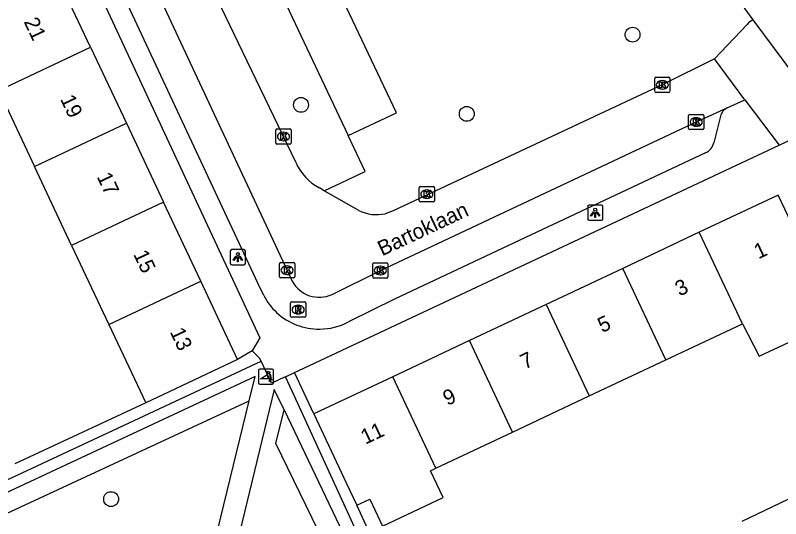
# Model space of a CAD drawing. Extents: x 159040 to 160094, y 381214 to 382518.
# Drawn here: x 159201.9 to 159252.3, y 381381.3 to 381414.4 of the extents above; entities that cross this region are included whole.
import ezdxf

# ---------------------------------------------------------------- set-up
doc = ezdxf.new("R2010")
doc.units = 0
for name, color, linetype in [('IMGEO_Boom', 7, 'Continuous'), ('IMGEO_Groenvoorziening', 7, 'Continuous'), ('IMGEO_Kolk', 7, 'Continuous'), ('IMGEO_Lichtpunt', 7, 'Continuous'), ('IMGEO_Openbare_ruimte_label', 7, 'Continuous'), ('IMGEO_Pand', 7, 'Continuous'), ('IMGEO_Pand_nummerreeks', 7, 'Continuous'), ('IMGEO_Poller', 7, 'Continuous'), ('IMGEO_Rijbaan_lokaal_gesloten', 7, 'Continuous'), ('IMGEO_Rijbaan_lokaal_open', 7, 'Continuous'), ('IMGEO_Rioolput', 7, 'Continuous'), ('IMGEO_Voetpad_open', 7, 'Continuous')]:
    doc.layers.add(name, color=color, linetype=linetype)

msp = doc.modelspace()

# ---------------------------------------------------------------- linework, layer by layer
at = {"layer": 'IMGEO_Boom'}
for centre in [(159242.574, 381413.116), (159220.733, 381408.495), (159231.657, 381407.903), (159208.223, 381382.539)]:
    msp.add_circle(centre, 0.489, dxfattribs=at)
at = {"layer": 'IMGEO_Groenvoorziening'}
for points in [[(159233.583, 381438.986), (159219.377, 381423.966), (159216.844, 381421.288), (159223.85, 381406.468)], [(159223.85, 381406.468), (159227.014, 381407.964), (159221.031, 381420.621), (159235.186, 381435.587)], [(159222.267, 381402.843), (159224.961, 381404.117), (159223.85, 381406.468)], [(159217.512, 381392.311), (159216.559, 381391.734)], [(159221.583, 381388.144), (159220.296, 381390.873)], [(159200.494, 381382.57), (159201.05, 381381.464), (159217.322, 381389.003)], [(159210.505, 381388.881), (159201.876, 381384.861)], [(159229.381, 381367.981), (159228.231, 381367.404), (159219.083, 381386.197), (159219.616, 381388.419)], [(159229.323, 381371.43), (159224.414, 381382.139)]]:
    msp.add_lwpolyline(points, dxfattribs=at)
at = {"layer": 'IMGEO_Kolk'}
for p, q in [((159244.036, 381409.386), (159244.036, 381410.238)), ((159244.111, 381410.312), (159244.963, 381410.312)), ((159245.037, 381410.238), (159245.037, 381409.386)), ((159244.524, 381410.092), (159244.549, 381410.092)), ((159244.963, 381409.312), (159244.111, 381409.312)), ((159244.547, 381409.532), (159244.522, 381409.532)), ((159246.27, 381406.941), (159246.27, 381407.793)), ((159246.345, 381407.867), (159247.197, 381407.867)), ((159246.758, 381407.647), (159246.783, 381407.647)), ((159247.271, 381407.793), (159247.271, 381406.941)), ((159219.076, 381405.984), (159219.076, 381406.836)), ((159219.151, 381406.91), (159220.003, 381406.91)), ((159219.564, 381406.69), (159219.589, 381406.69)), ((159220.077, 381406.836), (159220.077, 381405.984)), ((159247.197, 381406.867), (159246.345, 381406.867)), ((159246.781, 381407.087), (159246.756, 381407.087)), ((159219.587, 381406.13), (159219.562, 381406.13)), ((159220.003, 381405.91), (159219.151, 381405.91)), ((159228.6, 381403.113), (159229.452, 381403.113)), ((159228.525, 381402.187), (159228.525, 381403.039)), ((159229.013, 381402.893), (159229.038, 381402.893)), ((159229.526, 381403.039), (159229.526, 381402.187)), ((159229.452, 381402.113), (159228.6, 381402.113)), ((159229.036, 381402.333), (159229.011, 381402.333)), ((159219.39, 381398.108), (159220.242, 381398.108)), ((159225.537, 381398.093), (159226.389, 381398.093)), ((159219.315, 381397.182), (159219.315, 381398.034)), ((159219.803, 381397.888), (159219.828, 381397.888)), ((159220.316, 381398.034), (159220.316, 381397.182)), ((159225.462, 381397.167), (159225.462, 381398.019)), ((159225.95, 381397.873), (159225.975, 381397.873)), ((159226.463, 381398.019), (159226.463, 381397.167)), ((159220.242, 381397.108), (159219.39, 381397.108)), ((159219.826, 381397.328), (159219.801, 381397.328)), ((159226.389, 381397.093), (159225.537, 381397.093)), ((159225.973, 381397.313), (159225.948, 381397.313))]:
    msp.add_line(p, q, dxfattribs=at)
for points in [[(159244.036, 381409.386), (159244.036, 381410.238)], [(159244.111, 381410.312), (159244.963, 381410.312)], [(159245.037, 381410.238), (159245.037, 381409.386)], [(159244.357, 381410.012), (159244.48, 381410.012), (159244.48, 381409.861), (159244.61, 381410.012), (159244.774, 381410.012), (159244.628, 381409.861), (159244.781, 381409.612), (159244.629, 381409.612), (159244.544, 381409.776), (159244.48, 381409.709), (159244.48, 381409.612), (159244.357, 381409.612), (159244.357, 381410.012)], [(159244.963, 381409.312), (159244.111, 381409.312)], [(159246.27, 381406.941), (159246.27, 381407.793)], [(159246.345, 381407.867), (159247.197, 381407.867)], [(159247.271, 381407.793), (159247.271, 381406.941)], [(159246.591, 381407.567), (159246.714, 381407.567), (159246.714, 381407.416), (159246.844, 381407.567), (159247.008, 381407.567), (159246.862, 381407.416), (159247.015, 381407.167), (159246.863, 381407.167), (159246.778, 381407.331), (159246.714, 381407.264), (159246.714, 381407.167), (159246.591, 381407.167), (159246.591, 381407.567)], [(159219.076, 381405.984), (159219.076, 381406.836)], [(159219.151, 381406.91), (159220.003, 381406.91)], [(159220.077, 381406.836), (159220.077, 381405.984)], [(159247.197, 381406.867), (159246.345, 381406.867)], [(159219.397, 381406.61), (159219.52, 381406.61), (159219.52, 381406.459), (159219.65, 381406.61), (159219.814, 381406.61), (159219.668, 381406.459), (159219.821, 381406.21), (159219.669, 381406.21), (159219.584, 381406.374), (159219.52, 381406.307), (159219.52, 381406.21), (159219.397, 381406.21), (159219.397, 381406.61)], [(159220.003, 381405.91), (159219.151, 381405.91)], [(159228.6, 381403.113), (159229.452, 381403.113)], [(159228.525, 381402.187), (159228.525, 381403.039)], [(159228.846, 381402.813), (159228.969, 381402.813), (159228.969, 381402.662), (159229.099, 381402.813), (159229.263, 381402.813), (159229.117, 381402.662), (159229.27, 381402.413), (159229.118, 381402.413), (159229.033, 381402.577), (159228.969, 381402.51), (159228.969, 381402.413), (159228.846, 381402.413), (159228.846, 381402.813)], [(159229.526, 381403.039), (159229.526, 381402.187)], [(159229.452, 381402.113), (159228.6, 381402.113)], [(159219.39, 381398.108), (159220.242, 381398.108)], [(159225.537, 381398.093), (159226.389, 381398.093)], [(159219.315, 381397.182), (159219.315, 381398.034)], [(159219.636, 381397.808), (159219.759, 381397.808), (159219.759, 381397.657), (159219.889, 381397.808), (159220.053, 381397.808), (159219.907, 381397.657), (159220.06, 381397.408), (159219.908, 381397.408), (159219.823, 381397.572), (159219.759, 381397.505), (159219.759, 381397.408), (159219.636, 381397.408), (159219.636, 381397.808)], [(159220.316, 381398.034), (159220.316, 381397.182)], [(159225.462, 381397.167), (159225.462, 381398.019)], [(159225.783, 381397.793), (159225.906, 381397.793), (159225.906, 381397.642), (159226.036, 381397.793), (159226.2, 381397.793), (159226.054, 381397.642), (159226.207, 381397.393), (159226.055, 381397.393), (159225.97, 381397.557), (159225.906, 381397.49), (159225.906, 381397.393), (159225.783, 381397.393), (159225.783, 381397.793)], [(159226.463, 381398.019), (159226.463, 381397.167)], [(159220.242, 381397.108), (159219.39, 381397.108)], [(159226.389, 381397.093), (159225.537, 381397.093)]]:
    msp.add_lwpolyline(points, dxfattribs=at)
for centre, start, end in [((159244.113, 381410.236), 91.552, 178.448), ((159244.113, 381410.236), 91.552, 178.448), ((159244.961, 381410.236), 1.552, 88.448), ((159244.961, 381410.236), 1.552, 88.448), ((159244.113, 381409.388), 181.552, 268.448), ((159244.113, 381409.388), 181.552, 268.448), ((159244.961, 381409.388), 271.552, 358.448), ((159244.961, 381409.388), 271.552, 358.448), ((159246.347, 381407.791), 91.552, 178.448), ((159246.347, 381407.791), 91.552, 178.448), ((159247.195, 381407.791), 1.552, 88.448), ((159247.195, 381407.791), 1.552, 88.448), ((159219.153, 381406.834), 91.552, 178.448), ((159219.153, 381406.834), 91.552, 178.448), ((159220.001, 381406.834), 1.552, 88.448), ((159220.001, 381406.834), 1.552, 88.448), ((159246.347, 381406.943), 181.552, 268.448), ((159246.347, 381406.943), 181.552, 268.448), ((159247.195, 381406.943), 271.552, 358.448), ((159247.195, 381406.943), 271.552, 358.448), ((159219.153, 381405.986), 181.552, 268.448), ((159219.153, 381405.986), 181.552, 268.448), ((159220.001, 381405.986), 271.552, 358.448), ((159220.001, 381405.986), 271.552, 358.448), ((159228.602, 381403.037), 91.552, 178.448), ((159228.602, 381403.037), 91.552, 178.448), ((159229.45, 381403.037), 1.552, 88.448), ((159229.45, 381403.037), 1.552, 88.448), ((159228.602, 381402.189), 181.552, 268.448), ((159228.602, 381402.189), 181.552, 268.448), ((159229.45, 381402.189), 271.552, 358.448), ((159229.45, 381402.189), 271.552, 358.448), ((159219.392, 381398.032), 91.552, 178.448), ((159219.392, 381398.032), 91.552, 178.448), ((159220.24, 381398.032), 1.552, 88.448), ((159220.24, 381398.032), 1.552, 88.448), ((159225.539, 381398.017), 91.552, 178.448), ((159225.539, 381398.017), 91.552, 178.448), ((159226.387, 381398.017), 1.552, 88.448), ((159226.387, 381398.017), 1.552, 88.448), ((159219.392, 381397.184), 181.552, 268.448), ((159219.392, 381397.184), 181.552, 268.448), ((159220.24, 381397.184), 271.552, 358.448), ((159220.24, 381397.184), 271.552, 358.448), ((159225.539, 381397.169), 181.552, 268.448), ((159225.539, 381397.169), 181.552, 268.448), ((159226.387, 381397.169), 271.552, 358.448), ((159226.387, 381397.169), 271.552, 358.448)]:
    msp.add_arc(centre, 0.0765, start, end, dxfattribs=at)
for centre, major_axis, ratio, start_param, end_param in [((159244.523, 381409.812), (-0.387, 0.002), 0.722429, 4.712389, 7.853982), ((159244.548, 381409.812), (-0.39, 0.002), 0.717154, 1.570796, 4.712389), ((159246.757, 381407.367), (-0.387, 0.002), 0.722429, 4.712389, 7.853982), ((159246.782, 381407.367), (-0.39, 0.002), 0.717154, 1.570796, 4.712389), ((159219.563, 381406.41), (-0.387, 0.002), 0.722429, 4.712389, 7.853982), ((159219.588, 381406.41), (-0.39, 0.002), 0.717154, 1.570796, 4.712389), ((159229.012, 381402.613), (-0.387, 0.002), 0.722429, 4.712389, 7.853982), ((159229.037, 381402.613), (-0.39, 0.002), 0.717154, 1.570796, 4.712389), ((159219.802, 381397.608), (-0.387, 0.002), 0.722429, 4.712389, 7.853982), ((159219.827, 381397.608), (-0.39, 0.002), 0.717154, 1.570796, 4.712389), ((159225.949, 381397.593), (-0.387, 0.002), 0.722429, 4.712389, 7.853982), ((159225.974, 381397.593), (-0.39, 0.002), 0.717154, 1.570796, 4.712389)]:
    msp.add_ellipse(centre, major_axis=major_axis, ratio=ratio, start_param=start_param, end_param=end_param, dxfattribs=at)
at = {"layer": 'IMGEO_Lichtpunt'}
for p, q in [((159239.619, 381401.796), (159239.619, 381400.989)), ((159239.619, 381401.796), (159239.619, 381400.989)), ((159240.521, 381401.891), (159239.713, 381401.891)), ((159240.521, 381401.891), (159239.713, 381401.891)), ((159240.615, 381400.989), (159240.615, 381401.796)), ((159240.615, 381400.989), (159240.615, 381401.796)), ((159239.713, 381400.895), (159240.521, 381400.895)), ((159239.713, 381400.895), (159240.521, 381400.895)), ((159216.073, 381398.868), (159216.073, 381398.061)), ((159216.073, 381398.868), (159216.073, 381398.061)), ((159216.975, 381398.963), (159216.167, 381398.963)), ((159216.975, 381398.963), (159216.167, 381398.963)), ((159217.069, 381398.061), (159217.069, 381398.868)), ((159217.069, 381398.061), (159217.069, 381398.868)), ((159216.167, 381397.967), (159216.975, 381397.967)), ((159216.167, 381397.967), (159216.975, 381397.967))]:
    msp.add_line(p, q, dxfattribs=at)
for points in [[(159239.993, 381401.46), (159240.032, 381401.432), (159239.844, 381401.17), (159239.806, 381401.197), (159239.993, 381401.46)], [(159240.095, 381401.412), (159240.142, 381401.412), (159240.142, 381401.09), (159240.095, 381401.09), (159240.095, 381401.412)], [(159240.205, 381401.432), (159240.243, 381401.459), (159240.43, 381401.197), (159240.391, 381401.169), (159240.205, 381401.432)], [(159216.447, 381398.532), (159216.486, 381398.504), (159216.298, 381398.242), (159216.26, 381398.269), (159216.447, 381398.532)], [(159216.549, 381398.484), (159216.596, 381398.484), (159216.596, 381398.162), (159216.549, 381398.162), (159216.549, 381398.484)], [(159216.659, 381398.504), (159216.697, 381398.531), (159216.884, 381398.269), (159216.845, 381398.241), (159216.659, 381398.504)]]:
    msp.add_lwpolyline(points, dxfattribs=at)
for centre in [(159240.118, 381401.594), (159216.572, 381398.666)]:
    msp.add_circle(centre, 0.0994, dxfattribs=at)
for centre, start, end in [((159239.713, 381401.796), 90, 180), ((159239.713, 381401.796), 90, 180), ((159240.521, 381401.796), 0, 90), ((159240.521, 381401.796), 0, 90), ((159239.713, 381400.989), 180, 270), ((159239.713, 381400.989), 180, 270), ((159240.521, 381400.989), 270, 0), ((159240.521, 381400.989), 270, 360), ((159216.167, 381398.868), 90, 180), ((159216.167, 381398.868), 90, 180), ((159216.975, 381398.868), 0, 90), ((159216.975, 381398.868), 0, 90), ((159216.167, 381398.061), 180, 270), ((159216.167, 381398.061), 180, 270), ((159216.975, 381398.061), 270, 0), ((159216.975, 381398.061), 270, 360)]:
    msp.add_arc(centre, 0.0946, start, end, dxfattribs=at)
at = {"layer": 'IMGEO_Pand'}
for points in [[(159206.864, 381412.303), (159204.477, 381417.367)], [(159200.81, 381409.45), (159206.864, 381412.303)], [(159206.864, 381412.303), (159209.226, 381407.292)], [(159200.81, 381409.45), (159203.172, 381404.439)], [(159203.172, 381404.439), (159209.226, 381407.292)], [(159209.226, 381407.292), (159211.674, 381402.097)], [(159205.621, 381399.244), (159203.172, 381404.439)], [(159211.674, 381402.097), (159205.621, 381399.244)], [(159214.125, 381396.899), (159211.674, 381402.097)], [(159249.811, 381394.088), (159250.928, 381391.94), (159254.787, 381393.759), (159259.309, 381395.89), (159255.391, 381401.245), (159253.261, 381400.241), (159252.168, 381402.56), (159246.972, 381400.111)], [(159246.972, 381400.111), (159241.925, 381397.732)], [(159249.811, 381394.088), (159246.972, 381400.111)], [(159205.621, 381399.244), (159208.071, 381394.045)], [(159241.925, 381397.732), (159236.878, 381395.353)], [(159244.763, 381391.709), (159241.925, 381397.732)], [(159208.071, 381394.045), (159214.125, 381396.899)], [(159216.559, 381391.734), (159214.125, 381396.899)], [(159236.878, 381395.353), (159231.83, 381392.974)], [(159236.878, 381395.353), (159239.716, 381389.33)], [(159208.071, 381394.045), (159210.505, 381388.881)], [(159244.763, 381391.709), (159249.811, 381394.088)], [(159231.83, 381392.974), (159226.782, 381390.595)], [(159234.668, 381386.95), (159231.83, 381392.974)], [(159216.559, 381391.734), (159212.037, 381389.603), (159210.505, 381388.881)], [(159239.716, 381389.33), (159244.763, 381391.709)], [(159226.782, 381390.595), (159221.583, 381388.144)], [(159229.621, 381384.571), (159226.782, 381390.595)], [(159234.668, 381386.95), (159239.716, 381389.33)], [(159221.583, 381388.144), (159223.715, 381383.622), (159224.414, 381382.139)], [(159229.621, 381384.571), (159234.668, 381386.95)], [(159224.414, 381382.139), (159225.257, 381382.536), (159226.095, 381380.758), (159230.09, 381382.641), (159229.26, 381384.401), (159229.621, 381384.571)], [(159254.414, 381380.414), (159253.314, 381382.747), (159249.773, 381381.077)]]:
    msp.add_lwpolyline(points, dxfattribs=at)
at = {"layer": 'IMGEO_Poller'}
for p, q in [((159217.933, 381391.006), (159217.933, 381390.199)), ((159217.933, 381391.006), (159217.933, 381390.199)), ((159218.835, 381391.101), (159218.027, 381391.101)), ((159218.835, 381391.101), (159218.027, 381391.101)), ((159218.929, 381390.199), (159218.929, 381391.006)), ((159218.929, 381390.199), (159218.929, 381391.006)), ((159218.027, 381390.104), (159218.835, 381390.104)), ((159218.027, 381390.104), (159218.835, 381390.104))]:
    msp.add_line(p, q, dxfattribs=at)
for points in [[(159218.568, 381390.457), (159218.055, 381390.457), (159218.485, 381390.732)], [(159218.612, 381390.83), (159218.6, 381390.757), (159218.475, 381390.962)], [(159218.475, 381390.962), (159218.706, 381390.896), (159218.635, 381390.864)], [(159218.628, 381390.285), (159218.694, 381390.516), (159218.724, 381390.448)], [(159218.76, 381390.421), (159218.832, 381390.41), (159218.628, 381390.285)]]:
    msp.add_lwpolyline(points, dxfattribs=at)
for centre, radius, start, end in [((159218.027, 381391.006), 0.0946, 90, 180), ((159218.027, 381391.006), 0.0946, 90, 180), ((159218.835, 381391.006), 0.0946, 0, 90), ((159218.835, 381391.006), 0.0946, 0, 90), ((159218.24, 381390.507), 0.332, 351.3247, 42.4854), ((159218.254, 381390.517), 0.476, 351.7527, 41.1691), ((159218.254, 381390.517), 0.516, 349.3569, 42.2912), ((159218.027, 381390.199), 0.0946, 180, 270), ((159218.027, 381390.199), 0.0946, 180, 270), ((159218.835, 381390.199), 0.0946, 270, 0), ((159218.835, 381390.199), 0.0946, 270, 0)]:
    msp.add_arc(centre, radius, start, end, dxfattribs=at)
at = {"layer": 'IMGEO_Rijbaan_lokaal_gesloten'}
for points in [[(159235.186, 381435.587), (159237.479, 381431.85), (159240.1, 381428.34), (159246.576, 381419.509), (159250.505, 381414.099)], [(159250.505, 381414.099), (159254.07, 381409.287), (159259.21, 381402.243), (159267.246, 381391.102), (159269.773, 381387.639), (159277.386, 381377.231), (159281.568, 381371.476), (159283.858, 381368.081)]]:
    msp.add_lwpolyline(points, dxfattribs=at)
at = {"layer": 'IMGEO_Rijbaan_lokaal_open'}
for points in [[(159207.931, 381423.188), (159208.419, 381422.003), (159220.156, 381396.881)], [(159220.383, 381404.726), (159213.439, 381419.178)], [(159247.975, 381411.522), (159244.573, 381409.828), (159226.794, 381401.51), (159226.277, 381401.332)], [(159249.978, 381408.817), (159247.975, 381411.522)], [(159248.813, 381408.291), (159249.978, 381408.817)], [(159222.781, 381396.014), (159226.017, 381397.62), (159246.869, 381407.413), (159248.813, 381408.291)], [(159222.267, 381402.843), (159221.942, 381403.028)], [(159224.548, 381401.543), (159222.267, 381402.843)]]:
    msp.add_lwpolyline(points, dxfattribs=at)
for centre, radius, start, end in [((159223.6, 381406.115), 3.504, 203.3529, 241.7596), ((159225.706, 381403.845), 2.577, 243.289, 282.7955), ((159221.934, 381397.857), 2.028, 208.7628, 294.6819)]:
    msp.add_arc(centre, radius, start, end, dxfattribs=at)
at = {"layer": 'IMGEO_Rioolput'}
for p, q in [((159220.044, 381394.592), (159220.044, 381395.444)), ((159220.119, 381395.518), (159220.971, 381395.518)), ((159220.532, 381395.298), (159220.557, 381395.298)), ((159221.045, 381395.444), (159221.045, 381394.592)), ((159220.971, 381394.518), (159220.119, 381394.518)), ((159220.555, 381394.738), (159220.53, 381394.738))]:
    msp.add_line(p, q, dxfattribs=at)
for points in [[(159220.044, 381394.592), (159220.044, 381395.444)], [(159220.119, 381395.518), (159220.971, 381395.518)], [(159220.633, 381395.216), (159220.381, 381395.218), (159220.381, 381394.818)], [(159220.559, 381395.137), (159220.505, 381395.137), (159220.505, 381395.056)], [(159220.505, 381395.056), (159220.557, 381395.056)], [(159221.045, 381395.444), (159221.045, 381394.592)], [(159220.971, 381394.518), (159220.119, 381394.518)], [(159220.381, 381394.818), (159220.505, 381394.818), (159220.505, 381394.98), (159220.516, 381394.98)], [(159220.563, 381394.951), (159220.634, 381394.818), (159220.774, 381394.818), (159220.709, 381394.944)]]:
    msp.add_lwpolyline(points, dxfattribs=at)
for centre, radius, start, end in [((159220.121, 381395.442), 0.0765, 91.552, 178.448), ((159220.121, 381395.442), 0.0765, 91.552, 178.448), ((159220.541, 381395.245), 0.19, 274.7715, 282.9687), ((159220.565, 381395.041), 0.0964, 77.0061, 93.1865), ((159220.579, 381395.098), 0.0378, 276.6634, 79.6772), ((159220.632, 381395.106), 0.109, 350.3612, 89.416), ((159220.63, 381395.106), 0.112, 277.5842, 350.9817), ((159220.969, 381395.442), 0.0765, 1.552, 88.448), ((159220.969, 381395.442), 0.0765, 1.552, 88.448), ((159220.121, 381394.594), 0.0765, 181.552, 268.448), ((159220.121, 381394.594), 0.0765, 181.552, 268.448), ((159220.515, 381394.927), 0.0533, 26.0293, 88.6989), ((159220.614, 381394.891), 0.108, 29.5134, 73.7905), ((159220.969, 381394.594), 0.0765, 271.552, 358.448), ((159220.969, 381394.594), 0.0765, 271.552, 358.448)]:
    msp.add_arc(centre, radius, start, end, dxfattribs=at)
for centre, major_axis, ratio, start_param, end_param in [((159220.531, 381395.018), (-0.387, 0.002), 0.722429, 4.712389, 7.853982), ((159220.556, 381395.018), (-0.39, 0.002), 0.717154, 1.570796, 4.712389)]:
    msp.add_ellipse(centre, major_axis=major_axis, ratio=ratio, start_param=start_param, end_param=end_param, dxfattribs=at)
at = {"layer": 'IMGEO_Voetpad_open'}
for points in [[(159218.278, 381395.939), (159217.915, 381396.719), (159206.496, 381421.158), (159205.743, 381422.987), (159205.612, 381423.269)], [(159204.119, 381422.995), (159218.013, 381393.147), (159217.512, 381392.311)], [(159250.505, 381414.099), (159250.219, 381413.888), (159250.118, 381413.782), (159247.975, 381411.522)], [(159249.978, 381408.817), (159252.233, 381405.843)], [(159248.369, 381407.758), (159247.924, 381405.993)], [(159252.233, 381405.843), (159253.118, 381406.258), (159261.784, 381394.312), (159261.542, 381394.136), (159265.416, 381388.456), (159265.103, 381388.241), (159266.572, 381386.097)], [(159220.296, 381390.873), (159220.909, 381391.16), (159252.233, 381405.843)], [(159247.38, 381405.333), (159226.93, 381395.729), (159223.857, 381394.204)], [(159218.098, 381391.615), (159218.006, 381391.811), (159217.512, 381392.311)], [(159198.037, 381386.775), (159197.135, 381386.35), (159198.573, 381383.304), (159199.67, 381383.013), (159218.098, 381391.615)], [(159219.711, 381390.599), (159219.364, 381390.436), (159219.106, 381390.315), (159218.782, 381390.163), (159218.098, 381391.615)], [(159217.322, 381389.003), (159217.713, 381390.608), (159200.494, 381382.57)], [(159219.711, 381390.599), (159220.296, 381390.873)], [(159267.21, 381385.165), (159261.509, 381382.51), (159230.12, 381367.891), (159228.641, 381371.117), (159220.151, 381389.64), (159219.711, 381390.599)], [(159219.616, 381388.419), (159218.973, 381389.765), (159211.368, 381358.351), (159229.779, 381367.148), (159229.381, 381367.981)], [(159209.168, 381360.911), (159210.037, 381359.095), (159217.322, 381389.003)], [(159219.616, 381388.419), (159229.381, 381367.981)]]:
    msp.add_lwpolyline(points, dxfattribs=at)
for centre, radius, start, end in [((159249.155, 381407.554), 0.812, 114.9257, 165.4843), ((159246.953, 381406.239), 1.001, 295.2241, 345.7823), ((159221.957, 381397.873), 4.157, 207.7275, 227.1406), ((159221.925, 381397.837), 4.109, 227.1319, 270.7634), ((159221.934, 381397.858), 4.129, 270.6425, 297.7602)]:
    msp.add_arc(centre, radius, start, end, dxfattribs=at)

# ---------------------------------------------------------------- texts
at = {"layer": 'IMGEO_Openbare_ruimte_label'}
msp.add_text('Bartoklaan', height=1, rotation=25.1554, dxfattribs=at).set_placement((159226.078, 381398.52))
at = {"layer": 'IMGEO_Pand_nummerreeks'}
for s, rotation, p in [('21', 295.2366, (159202.451, 381413.973)), ('19', 295.2366, (159204.85, 381408.884)), ('17', 295.2366, (159207.258, 381403.774)), ('1', 25.2365, (159250.872, 381398.323)), ('15', 295.2366, (159209.666, 381398.665)), ('3', 25.2365, (159245.671, 381395.872)), ('5', 25.2365, (159240.574, 381393.469)), ('13', 295.2366, (159212.075, 381393.555)), ('7', 25.2365, (159235.476, 381391.066)), ('9', 25.2365, (159230.379, 381388.664)), ('11', 25.2365, (159224.968, 381386.114))]:
    msp.add_text(s, height=1, rotation=rotation, dxfattribs=at).set_placement(p)

doc.saveas('drawing.dxf')
